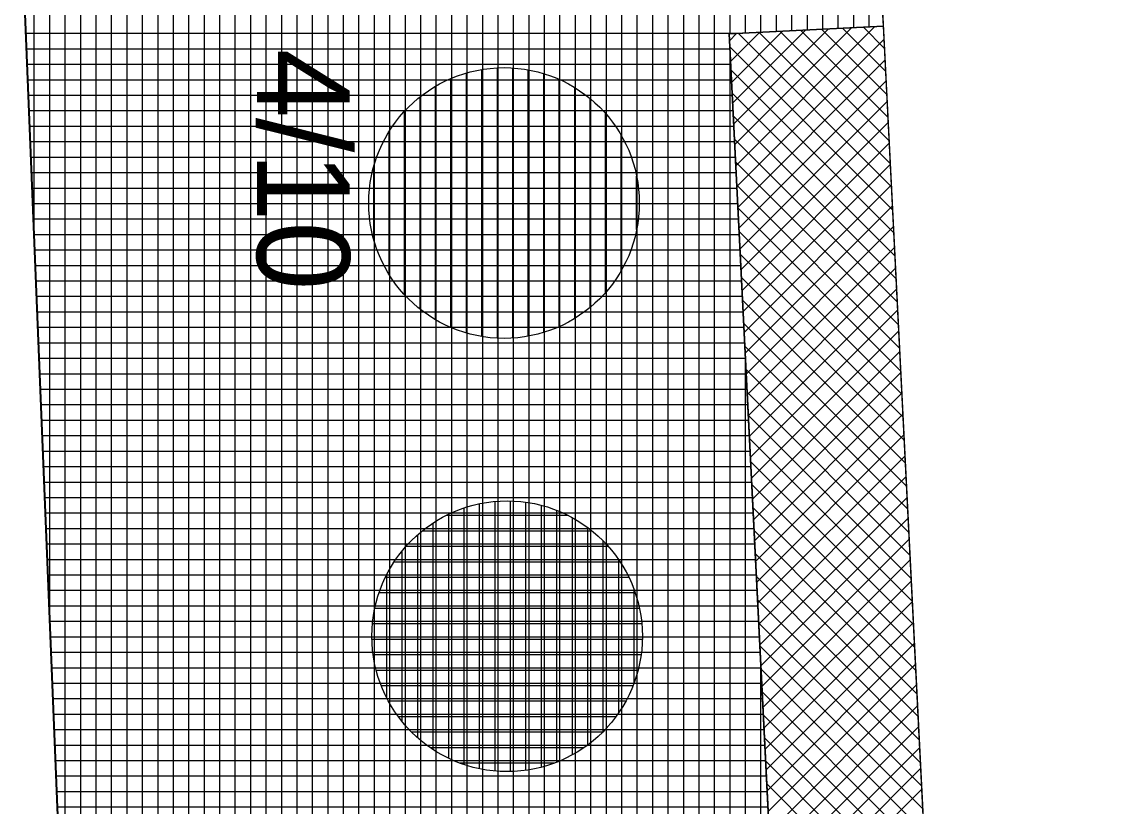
# Model space of a CAD drawing. Extents: x -565346 to -564154, y -1097386 to -1095620.
# Drawn here: x -564343.09 to -564328.86, y -1095708.51 to -1095698.36 of the extents above; entities that cross this region are included whole.
import ezdxf

# ---------------------------------------------------------------- set-up
doc = ezdxf.new("R2010")
doc.units = 0
for name, color, linetype in [('Vrstva 1', 7, 'Continuous'), ('Vrstva 13', 7, 'Continuous'), ('Vrstva 40', 7, 'Continuous'), ('Vrstva 41', 7, 'Continuous'), ('Vrstva 42', 7, 'Continuous'), ('Vrstva 43', 7, 'Continuous'), ('Vrstva 44', 7, 'Continuous')]:
    doc.layers.add(name, color=color, linetype=linetype)

msp = doc.modelspace()

# ---------------------------------------------------------------- linework, layer by layer
at = {"layer": 'Vrstva 1'}
msp.add_line((-564338.22, -1095817.34), (-564343.82, -1095679.33), dxfattribs=at)
at = {"layer": 'Vrstva 13'}
msp.add_line((-564332.8, -1095681.44), (-564330.25, -1095732.13), dxfattribs=at)
at = {"layer": 'Vrstva 41'}
msp.add_lwpolyline([(-564331.946, -1095698.419), (-564333.943, -1095698.519), (-564332.25, -1095732.172), (-564331.552, -1095765.483), (-564329.554, -1095765.383), (-564330.25, -1095732.13)], close=True, dxfattribs=at)
at = {"layer": 'Vrstva 42'}
for p, q in [((-564333.846, -1095698.514), (-564333.939, -1095698.606)), ((-564333.549, -1095698.499), (-564333.925, -1095698.876)), ((-564333.251, -1095698.484), (-564333.912, -1095699.145)), ((-564332.953, -1095698.469), (-564333.898, -1095699.414)), ((-564332.655, -1095698.454), (-564333.884, -1095699.684)), ((-564332.357, -1095698.439), (-564333.871, -1095699.953)), ((-564332.059, -1095698.424), (-564333.857, -1095700.222)), ((-564333.822, -1095698.513), (-564331.842, -1095700.493)), ((-564333.553, -1095698.499), (-564331.856, -1095700.196)), ((-564333.283, -1095698.486), (-564331.871, -1095699.898)), ((-564333.014, -1095698.472), (-564331.886, -1095699.6)), ((-564332.745, -1095698.459), (-564331.901, -1095699.302)), ((-564332.475, -1095698.445), (-564331.916, -1095699.004)), ((-564332.206, -1095698.432), (-564331.931, -1095698.706)), ((-564333.935, -1095698.683), (-564331.827, -1095700.791)), ((-564331.937, -1095698.585), (-564333.844, -1095700.491)), ((-564333.92, -1095698.981), (-564331.812, -1095701.089)), ((-564331.924, -1095698.854), (-564333.83, -1095700.761)), ((-564331.91, -1095699.124), (-564333.817, -1095701.03)), ((-564333.905, -1095699.279), (-564331.797, -1095701.387)), ((-564331.897, -1095699.393), (-564333.803, -1095701.299)), ((-564333.89, -1095699.576), (-564331.782, -1095701.685)), ((-564331.883, -1095699.662), (-564333.79, -1095701.569)), ((-564333.875, -1095699.874), (-564331.767, -1095701.982)), ((-564331.87, -1095699.932), (-564333.776, -1095701.838)), ((-564333.86, -1095700.172), (-564331.752, -1095702.28)), ((-564331.856, -1095700.201), (-564333.762, -1095702.107)), ((-564333.845, -1095700.47), (-564331.737, -1095702.578)), ((-564331.843, -1095700.47), (-564333.749, -1095702.376)), ((-564333.83, -1095700.768), (-564331.722, -1095702.876)), ((-564331.829, -1095700.74), (-564333.735, -1095702.646)), ((-564333.815, -1095701.066), (-564331.707, -1095703.174)), ((-564331.816, -1095701.009), (-564333.722, -1095702.915)), ((-564333.8, -1095701.363), (-564331.692, -1095703.472)), ((-564331.802, -1095701.278), (-564333.708, -1095703.184)), ((-564331.788, -1095701.547), (-564333.695, -1095703.454)), ((-564333.785, -1095701.661), (-564331.677, -1095703.769)), ((-564331.775, -1095701.817), (-564333.681, -1095703.723)), ((-564333.77, -1095701.959), (-564331.662, -1095704.067)), ((-564331.761, -1095702.086), (-564333.668, -1095703.992)), ((-564333.755, -1095702.257), (-564331.647, -1095704.365)), ((-564331.748, -1095702.355), (-564333.654, -1095704.262)), ((-564333.74, -1095702.555), (-564331.632, -1095704.663)), ((-564331.734, -1095702.625), (-564333.641, -1095704.531)), ((-564333.725, -1095702.853), (-564331.617, -1095704.961)), ((-564331.721, -1095702.894), (-564333.627, -1095704.8)), ((-564333.71, -1095703.15), (-564331.602, -1095705.259)), ((-564331.707, -1095703.163), (-564333.613, -1095705.069)), ((-564333.695, -1095703.448), (-564331.587, -1095705.556)), ((-564331.694, -1095703.432), (-564333.6, -1095705.339)), ((-564333.68, -1095703.746), (-564331.572, -1095705.854)), ((-564331.68, -1095703.702), (-564333.586, -1095705.608)), ((-564333.665, -1095704.044), (-564331.557, -1095706.152)), ((-564331.667, -1095703.971), (-564333.573, -1095705.877)), ((-564331.653, -1095704.24), (-564333.559, -1095706.147)), ((-564333.65, -1095704.342), (-564331.542, -1095706.45)), ((-564331.639, -1095704.51), (-564333.546, -1095706.416)), ((-564333.635, -1095704.639), (-564331.527, -1095706.748)), ((-564331.626, -1095704.779), (-564333.532, -1095706.685)), ((-564333.62, -1095704.937), (-564331.512, -1095707.046)), ((-564331.612, -1095705.048), (-564333.519, -1095706.955)), ((-564333.605, -1095705.235), (-564331.497, -1095707.343)), ((-564331.599, -1095705.318), (-564333.505, -1095707.224)), ((-564333.59, -1095705.533), (-564331.482, -1095707.641)), ((-564331.585, -1095705.587), (-564333.492, -1095707.493)), ((-564333.575, -1095705.831), (-564331.467, -1095707.939)), ((-564331.572, -1095705.856), (-564333.478, -1095707.762)), ((-564333.56, -1095706.129), (-564331.452, -1095708.237)), ((-564331.558, -1095706.125), (-564333.464, -1095708.032)), ((-564333.545, -1095706.426), (-564331.437, -1095708.535)), ((-564331.545, -1095706.395), (-564333.451, -1095708.301)), ((-564331.531, -1095706.664), (-564333.437, -1095708.57)), ((-564333.53, -1095706.724), (-564331.422, -1095708.832)), ((-564331.518, -1095706.933), (-564333.424, -1095708.84)), ((-564333.515, -1095707.022), (-564331.407, -1095709.13)), ((-564331.504, -1095707.203), (-564333.41, -1095709.109)), ((-564333.5, -1095707.32), (-564331.392, -1095709.428)), ((-564331.49, -1095707.472), (-564333.397, -1095709.378)), ((-564333.485, -1095707.618), (-564331.377, -1095709.726)), ((-564331.477, -1095707.741), (-564333.383, -1095709.647)), ((-564333.47, -1095707.916), (-564331.362, -1095710.024)), ((-564331.463, -1095708.01), (-564333.37, -1095709.917)), ((-564333.455, -1095708.213), (-564331.347, -1095710.322)), ((-564331.45, -1095708.28), (-564333.356, -1095710.186))]:
    msp.add_line(p, q, dxfattribs=at)
at = {"layer": 'Vrstva 43'}
for p, q in [((-564332.93, -1095698.468), (-564332.93, -1095675.908)), ((-564333.33, -1095698.488), (-564333.33, -1095676.034)), ((-564333.13, -1095698.478), (-564333.13, -1095675.971)), ((-564333.93, -1095698.518), (-564333.93, -1095676.222)), ((-564333.73, -1095698.508), (-564333.73, -1095676.16)), ((-564333.53, -1095698.498), (-564333.53, -1095676.097)), ((-564334.33, -1095851.649), (-564334.33, -1095676.348)), ((-564334.13, -1095856.582), (-564334.13, -1095676.285)), ((-564334.73, -1095841.782), (-564334.73, -1095676.474)), ((-564334.53, -1095846.715), (-564334.53, -1095676.411)), ((-564335.13, -1095831.916), (-564335.13, -1095676.599)), ((-564334.93, -1095836.849), (-564334.93, -1095676.537)), ((-564335.73, -1095817.116), (-564335.73, -1095676.788)), ((-564335.53, -1095822.049), (-564335.53, -1095676.725)), ((-564335.33, -1095826.983), (-564335.33, -1095676.662)), ((-564336.13, -1095807.25), (-564336.13, -1095676.914)), ((-564335.93, -1095812.183), (-564335.93, -1095676.851)), ((-564336.53, -1095797.383), (-564336.53, -1095677.039)), ((-564336.33, -1095802.317), (-564336.33, -1095676.977)), ((-564336.93, -1095787.517), (-564336.93, -1095677.165)), ((-564336.73, -1095792.45), (-564336.73, -1095677.102)), ((-564337.53, -1095772.718), (-564337.53, -1095677.354)), ((-564337.33, -1095777.651), (-564337.33, -1095677.291)), ((-564337.13, -1095782.584), (-564337.13, -1095677.228)), ((-564337.93, -1095762.851), (-564337.93, -1095677.479)), ((-564337.73, -1095767.784), (-564337.73, -1095677.416)), ((-564338.33, -1095752.985), (-564338.33, -1095677.605)), ((-564338.13, -1095757.918), (-564338.13, -1095677.542)), ((-564338.73, -1095743.118), (-564338.73, -1095677.731)), ((-564338.53, -1095748.052), (-564338.53, -1095677.668)), ((-564339.33, -1095728.319), (-564339.33, -1095677.919)), ((-564339.13, -1095733.252), (-564339.13, -1095677.856)), ((-564338.93, -1095738.185), (-564338.93, -1095677.794)), ((-564339.73, -1095722.257), (-564339.73, -1095678.045)), ((-564339.53, -1095723.386), (-564339.53, -1095677.982)), ((-564340.13, -1095722.274), (-564340.13, -1095678.171)), ((-564339.93, -1095722.265), (-564339.93, -1095678.108)), ((-564340.53, -1095722.29), (-564340.53, -1095678.296)), ((-564340.33, -1095722.282), (-564340.33, -1095678.233)), ((-564341.13, -1095722.314), (-564341.13, -1095678.485)), ((-564340.93, -1095722.306), (-564340.93, -1095678.422)), ((-564340.73, -1095722.298), (-564340.73, -1095678.359)), ((-564341.53, -1095722.33), (-564341.53, -1095678.61)), ((-564341.33, -1095722.322), (-564341.33, -1095678.548)), ((-564341.93, -1095722.347), (-564341.93, -1095678.736)), ((-564341.73, -1095722.339), (-564341.73, -1095678.673)), ((-564342.53, -1095710.997), (-564342.53, -1095678.925)), ((-564342.33, -1095715.906), (-564342.33, -1095678.862)), ((-564342.13, -1095720.816), (-564342.13, -1095678.799)), ((-564342.93, -1095701.178), (-564342.93, -1095679.05)), ((-564342.73, -1095706.087), (-564342.73, -1095678.988)), ((-564332.73, -1095698.458), (-564332.73, -1095682.831)), ((-564332.53, -1095698.448), (-564332.53, -1095686.807)), ((-564332.33, -1095698.438), (-564332.33, -1095690.783)), ((-564332.13, -1095698.428), (-564332.13, -1095694.759)), ((-564343.039, -1095698.51), (-564333.764, -1095698.51)), ((-564343.031, -1095698.71), (-564333.933, -1095698.71)), ((-564333.93, -1095861.515), (-564333.93, -1095698.777)), ((-564343.022, -1095698.91), (-564333.923, -1095698.91)), ((-564343.014, -1095699.11), (-564333.913, -1095699.11)), ((-564343.006, -1095699.31), (-564333.903, -1095699.31)), ((-564342.998, -1095699.51), (-564333.893, -1095699.51)), ((-564342.99, -1095699.71), (-564333.883, -1095699.71)), ((-564342.982, -1095699.91), (-564333.873, -1095699.91)), ((-564342.973, -1095700.11), (-564333.863, -1095700.11)), ((-564342.965, -1095700.31), (-564333.853, -1095700.31)), ((-564342.957, -1095700.51), (-564333.843, -1095700.51)), ((-564342.949, -1095700.71), (-564333.833, -1095700.71)), ((-564342.941, -1095700.91), (-564333.823, -1095700.91)), ((-564342.933, -1095701.11), (-564333.813, -1095701.11)), ((-564342.925, -1095701.31), (-564333.803, -1095701.31)), ((-564342.916, -1095701.51), (-564333.793, -1095701.51)), ((-564342.908, -1095701.71), (-564333.782, -1095701.71)), ((-564342.9, -1095701.91), (-564333.772, -1095701.91)), ((-564342.892, -1095702.11), (-564333.762, -1095702.11)), ((-564342.884, -1095702.31), (-564333.752, -1095702.31)), ((-564342.876, -1095702.51), (-564333.742, -1095702.51)), ((-564342.868, -1095702.71), (-564333.732, -1095702.71)), ((-564333.73, -1095866.448), (-564333.73, -1095702.753)), ((-564342.859, -1095702.91), (-564333.722, -1095702.91)), ((-564342.851, -1095703.11), (-564333.712, -1095703.11)), ((-564342.843, -1095703.31), (-564333.702, -1095703.31)), ((-564342.835, -1095703.51), (-564333.692, -1095703.51)), ((-564342.827, -1095703.71), (-564333.682, -1095703.71)), ((-564342.819, -1095703.91), (-564333.672, -1095703.91)), ((-564342.811, -1095704.11), (-564333.662, -1095704.11)), ((-564342.802, -1095704.31), (-564333.652, -1095704.31)), ((-564342.794, -1095704.51), (-564333.642, -1095704.51)), ((-564342.786, -1095704.71), (-564333.632, -1095704.71)), ((-564342.778, -1095704.91), (-564333.621, -1095704.91)), ((-564342.77, -1095705.11), (-564333.611, -1095705.11)), ((-564342.762, -1095705.31), (-564333.601, -1095705.31)), ((-564342.754, -1095705.51), (-564333.591, -1095705.51)), ((-564342.745, -1095705.71), (-564333.581, -1095705.71)), ((-564342.737, -1095705.91), (-564333.571, -1095705.91)), ((-564342.729, -1095706.11), (-564333.561, -1095706.11)), ((-564342.721, -1095706.31), (-564333.551, -1095706.31)), ((-564342.713, -1095706.51), (-564333.541, -1095706.51)), ((-564342.705, -1095706.71), (-564333.531, -1095706.71)), ((-564333.53, -1095871.381), (-564333.53, -1095706.728)), ((-564342.696, -1095706.91), (-564333.521, -1095706.91)), ((-564342.688, -1095707.11), (-564333.511, -1095707.11)), ((-564342.68, -1095707.31), (-564333.501, -1095707.31)), ((-564342.672, -1095707.51), (-564333.491, -1095707.51)), ((-564342.664, -1095707.71), (-564333.481, -1095707.71)), ((-564342.656, -1095707.91), (-564333.471, -1095707.91)), ((-564342.648, -1095708.11), (-564333.46, -1095708.11)), ((-564342.639, -1095708.31), (-564333.45, -1095708.31)), ((-564342.631, -1095708.51), (-564333.44, -1095708.51))]:
    msp.add_line(p, q, dxfattribs=at)
msp.add_lwpolyline([(-564328.86, -1095798.5), (-564329.554, -1095765.383), (-564331.552, -1095765.483), (-564332.25, -1095732.172), (-564333.943, -1095698.519), (-564331.946, -1095698.419), (-564332.8, -1095681.44), (-564332.14, -1095675.66), (-564343.82, -1095679.33), (-564342.067, -1095722.352), (-564339.576, -1095722.251), (-564332.487, -1095897.108)], dxfattribs=at)
at = {"layer": 'Vrstva 44'}
for p, q in [((-564337.14, -1095702.429), (-564337.14, -1095698.978)), ((-564336.94, -1095702.451), (-564336.94, -1095698.958)), ((-564336.74, -1095702.45), (-564336.74, -1095698.96)), ((-564336.54, -1095702.424), (-564336.54, -1095698.984)), ((-564337.572, -1095699.11), (-564336.136, -1095699.11)), ((-564337.54, -1095702.313), (-564337.54, -1095699.096)), ((-564337.34, -1095702.385), (-564337.34, -1095699.023)), ((-564336.34, -1095702.375), (-564336.34, -1095699.031)), ((-564336.14, -1095702.3), (-564336.14, -1095699.108)), ((-564337.74, -1095702.211), (-564337.74, -1095699.197)), ((-564335.94, -1095702.196), (-564335.94, -1095699.214)), ((-564337.94, -1095702.076), (-564337.94, -1095699.333)), ((-564337.911, -1095699.31), (-564335.799, -1095699.31)), ((-564335.74, -1095702.051), (-564335.74, -1095699.355)), ((-564338.14, -1095701.888), (-564338.14, -1095699.519)), ((-564338.131, -1095699.51), (-564335.577, -1095699.51)), ((-564335.54, -1095701.858), (-564335.54, -1095699.551)), ((-564338.34, -1095701.625), (-564338.34, -1095699.782)), ((-564338.293, -1095699.71), (-564335.414, -1095699.71)), ((-564335.34, -1095701.578), (-564335.34, -1095699.829)), ((-564338.412, -1095699.91), (-564335.297, -1095699.91)), ((-564338.5, -1095700.11), (-564335.21, -1095700.11)), ((-564338.54, -1095701.167), (-564338.54, -1095700.24)), ((-564338.558, -1095700.31), (-564335.15, -1095700.31)), ((-564335.14, -1095701.047), (-564335.14, -1095700.358)), ((-564338.591, -1095700.51), (-564335.116, -1095700.51)), ((-564338.602, -1095700.71), (-564335.106, -1095700.71)), ((-564338.591, -1095700.91), (-564335.118, -1095700.91)), ((-564338.556, -1095701.11), (-564335.154, -1095701.11)), ((-564338.494, -1095701.31), (-564335.213, -1095701.31)), ((-564338.405, -1095701.51), (-564335.303, -1095701.51)), ((-564338.286, -1095701.71), (-564335.424, -1095701.71)), ((-564338.12, -1095701.91), (-564335.588, -1095701.91)), ((-564337.893, -1095702.11), (-564335.813, -1095702.11)), ((-564337.546, -1095702.31), (-564336.164, -1095702.31)), ((-564337.37, -1095707.961), (-564337.37, -1095704.647)), ((-564337.17, -1095708.016), (-564337.17, -1095704.592)), ((-564336.97, -1095708.045), (-564336.97, -1095704.562)), ((-564336.77, -1095708.051), (-564336.77, -1095704.555)), ((-564336.57, -1095708.035), (-564336.57, -1095704.573)), ((-564336.37, -1095707.997), (-564336.37, -1095704.613)), ((-564336.17, -1095707.93), (-564336.17, -1095704.678)), ((-564337.599, -1095704.74), (-564336.033, -1095704.74)), ((-564337.57, -1095707.88), (-564337.57, -1095704.727)), ((-564335.97, -1095707.835), (-564335.97, -1095704.772)), ((-564337.908, -1095704.94), (-564335.719, -1095704.94)), ((-564337.77, -1095707.77), (-564337.77, -1095704.84)), ((-564335.77, -1095707.708), (-564335.77, -1095704.902)), ((-564337.97, -1095707.615), (-564337.97, -1095704.992)), ((-564335.57, -1095707.532), (-564335.57, -1095705.075)), ((-564338.17, -1095707.408), (-564338.17, -1095705.201)), ((-564338.121, -1095705.14), (-564335.51, -1095705.14)), ((-564338.272, -1095705.34), (-564335.355, -1095705.34)), ((-564335.37, -1095707.289), (-564335.37, -1095705.316)), ((-564338.37, -1095707.101), (-564338.37, -1095705.507)), ((-564338.387, -1095705.54), (-564335.242, -1095705.54)), ((-564338.47, -1095705.74), (-564335.159, -1095705.74)), ((-564335.17, -1095706.902), (-564335.17, -1095705.71)), ((-564338.524, -1095705.94), (-564335.103, -1095705.94)), ((-564338.555, -1095706.14), (-564335.074, -1095706.14)), ((-564338.562, -1095706.34), (-564335.067, -1095706.34)), ((-564338.548, -1095706.54), (-564335.082, -1095706.54)), ((-564338.508, -1095706.74), (-564335.12, -1095706.74)), ((-564338.442, -1095706.94), (-564335.185, -1095706.94)), ((-564338.35, -1095707.14), (-564335.279, -1095707.14)), ((-564338.223, -1095707.34), (-564335.405, -1095707.34)), ((-564338.051, -1095707.54), (-564335.578, -1095707.54)), ((-564337.811, -1095707.74), (-564335.817, -1095707.74)), ((-564337.432, -1095707.94), (-564336.195, -1095707.94))]:
    msp.add_line(p, q, dxfattribs=at)
for centre in [(-564336.854, -1095700.704), (-564336.814, -1095706.304)]:
    msp.add_circle(centre, 1.75, dxfattribs=at)

# ---------------------------------------------------------------- texts
at = {"layer": 'Vrstva 40'}
msp.add_text('4/10', height=1.2, rotation=270, dxfattribs=at).set_placement((-564340.05, -1095698.71))

doc.saveas('drawing.dxf')
